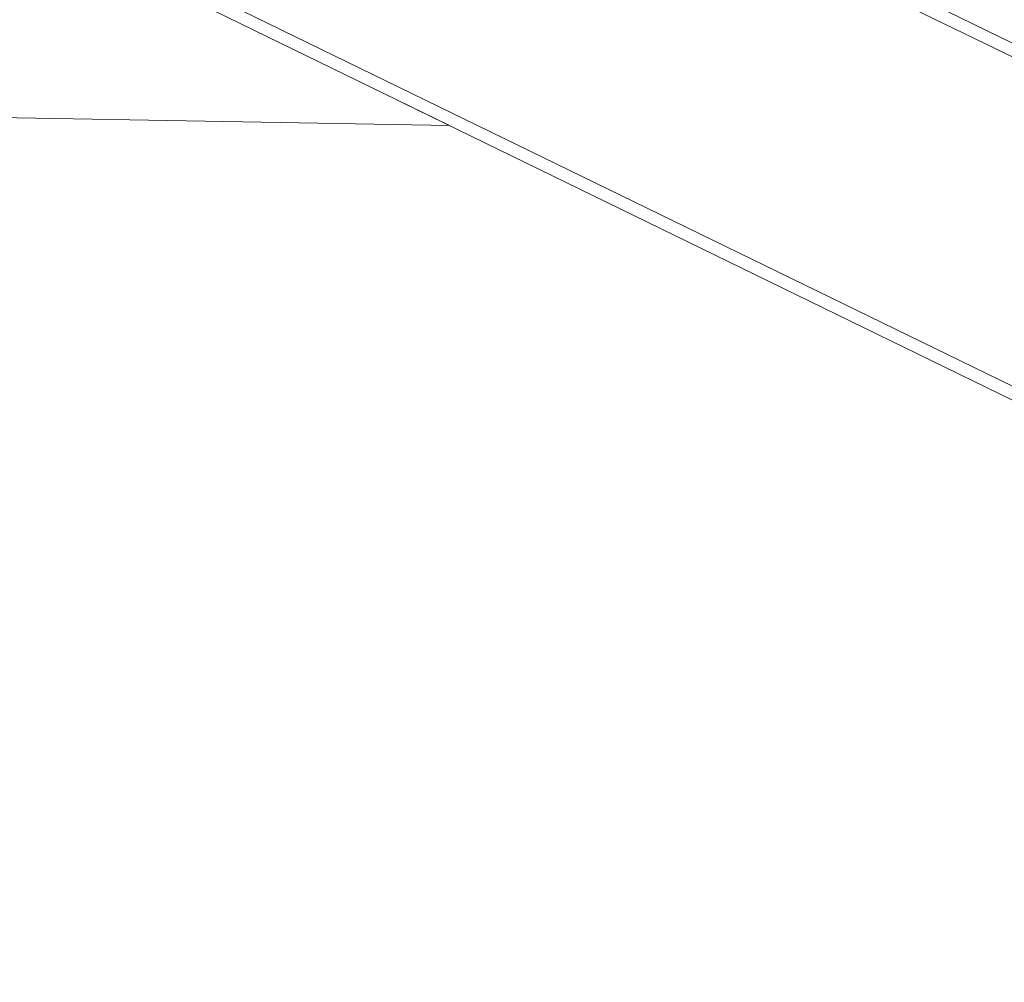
# Model space of a CAD drawing. Header units: inches. Extents: x 0 to 77643, y -44170 to 0.
# Tile 420 of 546: x 76278.81 to 76286.79, y -39575.6 to -39567.8. Entities that reach past the tile are written whole.
import ezdxf

# ---------------------------------------------------------------- set-up
doc = ezdxf.new("R2010")
doc.units = ezdxf.units.IN
doc.header["$MEASUREMENT"] = 0
doc.layers.get('0').update_dxf_attribs({"lineweight": 0})
doc.layers.get('Defpoints').update_dxf_attribs({"lineweight": 0})
doc.styles.get("Standard").update_dxf_attribs({"font": 'arial.ttf', "width": 0.75})
doc.dimstyles.get("Standard").update_dxf_attribs({"dimtxt": 0.18, "dimasz": 0.18, "dimexe": 0.18, "dimexo": 0.0625, "dimgap": 0.09, "dimtad": 0, "dimtih": 1, "dimtoh": 1, "dimdec": 4, "dimzin": 0, "dimdsep": 46, "dimtxsty": 'Standard', "dimcen": 0.09, "dimadec": 0, "dimazin": 0, "dimtfac": 1, "dimtdec": 4, "dimtofl": 0, "dimtmove": 0, "dimatfit": 3, "dimfxl": 1, "dimtolj": 1, "dimtzin": 0, "dimarcsym": 0})

# ---------------------------------------------------------------- blocks, each defined once
blk = doc.blocks.new('*D1798')
at = {"color": 0, "linetype": 'Continuous', "lineweight": -2}
for p, q in [((76255.676, -39499.3347), (76255.676, -39778.2568)), ((76392.3455, -39761.3342), (76392.3455, -39778.2568)), ((76362.3455, -39778.0768), (76285.676, -39778.0768))]:
    blk.add_line(p, q, dxfattribs=at)
at = {"color": 0}
for points in [[(76285.676, -39773.0768), (76285.676, -39783.0768), (76255.676, -39778.0768)], [(76362.3455, -39783.0768), (76362.3455, -39773.0768), (76392.3455, -39778.0768)]]:
    blk.add_solid(points, dxfattribs=at)
at = {"layer": 'Defpoints', "color": 0}
for p in [(76255.676, -39499.2722), (76392.3455, -39761.2717), (76255.676, -39778.0768)]:
    blk.add_point(p, dxfattribs=at)
at = {"linetype": 'Continuous', "lineweight": 20, "ltscale": 12, "insert": (76325.7482, -39757.5668), "char_height": 30, "attachment_point": 5}
blk.add_mtext('\\A1;C', dxfattribs=at)
blk = doc.blocks.new('A$C440D5DCA')
at = {"color": 7, "linetype": 'Continuous'}
for p, q in [((188.055, 2101.012), (430.026, 1982.995)), ((293.462, 2077.417), (440.985, 2005.465)), ((293.286, 2076.39), (440.547, 2004.567)), ((295.174, 2047.654), (254.766, 2067.363)), ((207.803, 2049.18), (295.174, 2047.654)), ((291.444, 2049.474), (429.587, 1982.097))]:
    blk.add_line(p, q, dxfattribs=at)

msp = doc.modelspace()

# ---------------------------------------------------------------- block references
at = {"xscale": 0.1, "yscale": 0.1, "zscale": 0.1}
msp.add_blockref('A$C440D5DCA', (76252.77599, -39773.42178), dxfattribs=at)

# ---------------------------------------------------------------- dimensions: what is measured, and where the dimension line sits
at = {"color": 6, "linetype": 'Continuous', "lineweight": 20}
dim = msp.add_linear_dim(base=(76255.676, -39778.07682), p1=(76392.34554, -39761.27166), p2=(76255.676, -39499.27223), text='C', dimstyle='Standard', override={"dimtxt": 30, "dimasz": 30, "dimgap": 5, "dimtad": 1, "dimtih": 0, "dimtoh": 0, "dimclrt": 256}, dxfattribs=at)
dim.commit()
dim.dimension.update_dxf_attribs({"geometry": '*D1798', "text_midpoint": (76325.74818, -39778.07682), "dimtype": 160})

doc.saveas('drawing.dxf')
